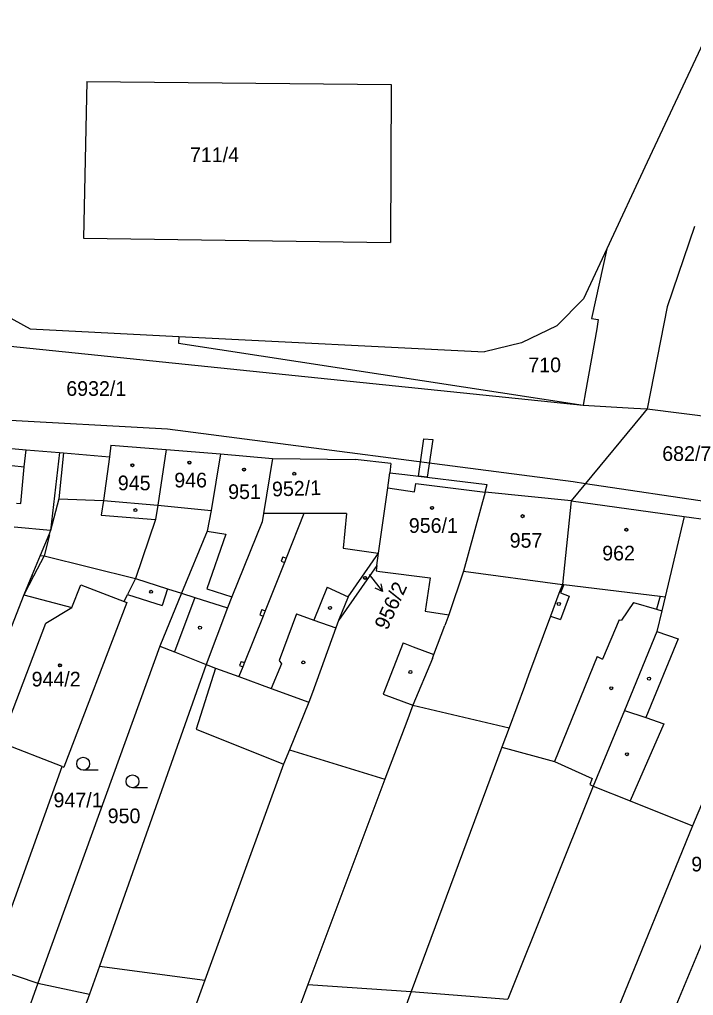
# Model space of a CAD drawing. Extents: x -593183 to -588034, y -1130415 to -1124994.
# Drawn here: x -591341.4 to -591263.3, y -1128900.2 to -1128787.1 of the extents above; entities that cross this region are included whole.
import ezdxf

# ---------------------------------------------------------------- set-up
doc = ezdxf.new("R2010")
doc.units = 0
for name, color, linetype in [('Vrstva 1', 7, 'Continuous'), ('Vrstva 16', 7, 'Continuous'), ('Vrstva 18', 7, 'Continuous'), ('Vrstva 19', 7, 'Continuous'), ('Vrstva 25', 7, 'Continuous'), ('Vrstva 27', 7, 'Continuous'), ('Vrstva 4', 7, 'Continuous')]:
    doc.layers.add(name, color=color, linetype=linetype)

msp = doc.modelspace()

# ---------------------------------------------------------------- linework, layer by layer
at = {"layer": 'Vrstva 1'}
for p, q in [((-591256.19, -1128776.97), (-591268.65, -1128803.62)), ((-591333.62, -1128794.28), (-591334.03, -1128812.43)), ((-591333.62, -1128794.28), (-591298.35, -1128794.63)), ((-591298.35, -1128794.63), (-591298.42, -1128812.93)), ((-591268.65, -1128803.62), (-591273.35, -1128813.68)), ((-591263.18, -1128811.09), (-591266.34, -1128820.4)), ((-591334.03, -1128812.43), (-591298.42, -1128812.93)), ((-591273.35, -1128813.68), (-591276.05, -1128819.45)), ((-591273.35, -1128813.68), (-591275.11, -1128821.72)), ((-591276.05, -1128819.45), (-591279.15, -1128822.59)), ((-591266.34, -1128820.4), (-591268.68, -1128832.19)), ((-591344.13, -1128820.8), (-591340.22, -1128822.93)), ((-591275.11, -1128821.72), (-591274.35, -1128821.85)), ((-591274.35, -1128821.85), (-591274.52, -1128822.92)), ((-591340.22, -1128822.93), (-591322.98, -1128823.81)), ((-591279.15, -1128822.59), (-591283.23, -1128824.54)), ((-591274.52, -1128822.92), (-591275.8, -1128830.22)), ((-591322.98, -1128823.81), (-591323, -1128824.61)), ((-591322.98, -1128823.81), (-591287.53, -1128825.61)), ((-591323, -1128824.61), (-591276.1, -1128831.78)), ((-591283.23, -1128824.54), (-591287.53, -1128825.61)), ((-591275.8, -1128830.22), (-591276.1, -1128831.78)), ((-591276.1, -1128831.78), (-591270.2, -1128832.11)), ((-591269.38, -1128833.04), (-591275.82, -1128840.85)), ((-591270.2, -1128832.11), (-591268.68, -1128832.19)), ((-591268.68, -1128832.19), (-591269.38, -1128833.04)), ((-591268.68, -1128832.19), (-591254.81, -1128833.99)), ((-591330.84, -1128836.4), (-591331.01, -1128837.77)), ((-591330.84, -1128836.4), (-591324.44, -1128836.92)), ((-591343.61, -1128836.7), (-591340.66, -1128836.95)), ((-591340.66, -1128836.95), (-591336.82, -1128837.28)), ((-591336.82, -1128837.28), (-591337.84, -1128846.31)), ((-591336.82, -1128837.28), (-591336.36, -1128837.32)), ((-591336.36, -1128837.32), (-591331.01, -1128837.77)), ((-591324.44, -1128836.92), (-591325.41, -1128843.37)), ((-591324.44, -1128836.92), (-591318.13, -1128837.41)), ((-591318.13, -1128837.41), (-591319.22, -1128843.98)), ((-591318.13, -1128837.41), (-591312.09, -1128837.96)), ((-591312.09, -1128837.96), (-591313.16, -1128844.33)), ((-591312.09, -1128837.96), (-591302.53, -1128838.09)), ((-591298.38, -1128838.54), (-591302.53, -1128838.09)), ((-591298.38, -1128838.54), (-591298.51, -1128839.61)), ((-591298.75, -1128841.35), (-591298.51, -1128839.61)), ((-591298.51, -1128839.61), (-591296.76, -1128839.82)), ((-591296.76, -1128839.82), (-591287.23, -1128840.96)), ((-591287.45, -1128841.84), (-591287.23, -1128840.96)), ((-591275.82, -1128840.85), (-591277.49, -1128842.88)), ((-591299.81, -1128848.91), (-591298.75, -1128841.35)), ((-591287.45, -1128841.84), (-591289.95, -1128851.01)), ((-591277.49, -1128842.88), (-591287.45, -1128841.84)), ((-591325.41, -1128843.37), (-591325.68, -1128845.02)), ((-591277.49, -1128842.88), (-591278.5, -1128852.55)), ((-591277.49, -1128842.88), (-591264.36, -1128844.69)), ((-591319.22, -1128843.98), (-591319.68, -1128846.36)), ((-591313.16, -1128844.33), (-591313.32, -1128845.3)), ((-591325.68, -1128845.02), (-591328, -1128851.86)), ((-591313.32, -1128845.3), (-591316.81, -1128854)), ((-591264.36, -1128844.69), (-591266.59, -1128853.99)), ((-591264.36, -1128844.69), (-591261.56, -1128845.05)), ((-591337.84, -1128846.31), (-591338.04, -1128846.79)), ((-591319.68, -1128846.36), (-591322.66, -1128853.55)), ((-591338.04, -1128846.79), (-591339.05, -1128849.2)), ((-591303.35, -1128854), (-591299.81, -1128848.91)), ((-591300, -1128850.36), (-591299.81, -1128848.91)), ((-591339.05, -1128849.2), (-591340.03, -1128851.53)), ((-591300, -1128850.36), (-591304.44, -1128856.73)), ((-591289.95, -1128851.01), (-591291.66, -1128856.07)), ((-591340.03, -1128851.53), (-591340.95, -1128853.76)), ((-591328, -1128851.86), (-591328.91, -1128853.72)), ((-591335.36, -1128855.22), (-591334.32, -1128852.59)), ((-591334.32, -1128852.59), (-591329.3, -1128854.52)), ((-591322.66, -1128853.55), (-591325.19, -1128859.7)), ((-591324.28, -1128853.04), (-591324.9, -1128854.99)), ((-591324.28, -1128853.04), (-591322.66, -1128853.55)), ((-591278.5, -1128852.55), (-591278.89, -1128853.6)), ((-591340.95, -1128853.76), (-591349.51, -1128875.6)), ((-591340.95, -1128853.76), (-591335.36, -1128855.22)), ((-591328.99, -1128854.64), (-591336.29, -1128873.72)), ((-591329.3, -1128854.52), (-591328.91, -1128853.72)), ((-591329.3, -1128854.52), (-591328.99, -1128854.64)), ((-591328.91, -1128853.72), (-591324.9, -1128854.99)), ((-591316.81, -1128854), (-591317.32, -1128855.26)), ((-591303.35, -1128854), (-591304.44, -1128856.73)), ((-591278.89, -1128853.6), (-591279.86, -1128856.21)), ((-591266.59, -1128853.99), (-591266.97, -1128855.61)), ((-591338.41, -1128857.04), (-591335.36, -1128855.22)), ((-591317.32, -1128855.26), (-591319.8, -1128861.83)), ((-591266.97, -1128855.61), (-591267.55, -1128858.02)), ((-591304.44, -1128856.73), (-591304.75, -1128857.59)), ((-591291.66, -1128856.07), (-591292.12, -1128857.29)), ((-591279.86, -1128856.21), (-591282.41, -1128863.05)), ((-591343.66, -1128870.86), (-591338.41, -1128857.04)), ((-591304.75, -1128857.59), (-591307.49, -1128865.05)), ((-591293.39, -1128860.68), (-591292.12, -1128857.29)), ((-591267.55, -1128858.02), (-591271.31, -1128867.14)), ((-591325.19, -1128859.7), (-591339.33, -1128898.75)), ((-591325.19, -1128859.7), (-591323.49, -1128860.37)), ((-591323.49, -1128860.37), (-591319.8, -1128861.83)), ((-591293.56, -1128861.13), (-591295.85, -1128866.55)), ((-591293.56, -1128861.13), (-591293.39, -1128860.68)), ((-591319.8, -1128861.83), (-591332.17, -1128896.77)), ((-591318.71, -1128862.23), (-591320.97, -1128869.33)), ((-591319.8, -1128861.83), (-591318.71, -1128862.23)), ((-591282.41, -1128863.05), (-591282.9, -1128864.38)), ((-591282.9, -1128864.38), (-591284.68, -1128869.16)), ((-591256.69, -1128864.48), (-591263.41, -1128880.52)), ((-591307.49, -1128865.05), (-591307.91, -1128866.18)), ((-591307.91, -1128866.18), (-591310.15, -1128871.7)), ((-591295.85, -1128866.55), (-591296.55, -1128868.41)), ((-591295.85, -1128866.55), (-591284.68, -1128869.16)), ((-591271.31, -1128867.14), (-591274.92, -1128875.91)), ((-591320.97, -1128869.33), (-591310.82, -1128873.37)), ((-591296.55, -1128868.41), (-591299.08, -1128875.12)), ((-591284.68, -1128869.16), (-591285.52, -1128871.41)), ((-591336.48, -1128873.65), (-591343.66, -1128870.86)), ((-591285.52, -1128871.41), (-591296.04, -1128899.72)), ((-591285.52, -1128871.41), (-591279.4, -1128873.06)), ((-591310.15, -1128871.7), (-591310.82, -1128873.37)), ((-591310.15, -1128871.7), (-591299.08, -1128875.12)), ((-591253.18, -1128872.07), (-591267.84, -1128907.4)), ((-591344.87, -1128896.89), (-591336.48, -1128873.65)), ((-591336.48, -1128873.65), (-591336.29, -1128873.72)), ((-591310.82, -1128873.37), (-591319.94, -1128898.41)), ((-591279.4, -1128873.06), (-591275.05, -1128875.03)), ((-591275.05, -1128875.03), (-591275.31, -1128875.74)), ((-591299.08, -1128875.12), (-591308.02, -1128898.88)), ((-591274.92, -1128875.91), (-591284.82, -1128900.6)), ((-591275.31, -1128875.74), (-591274.92, -1128875.91)), ((-591263.41, -1128880.52), (-591273.24, -1128904.52)), ((-591344.87, -1128896.89), (-591339.33, -1128898.75)), ((-591332.17, -1128896.77), (-591333.32, -1128900.02)), ((-591339.33, -1128898.75), (-591375.16, -1128999.99)), ((-591339.33, -1128898.75), (-591333.32, -1128900.02)), ((-591319.94, -1128898.41), (-591324.51, -1128910.84)), ((-591308.02, -1128898.88), (-591313.09, -1128912.48)), ((-591296.04, -1128899.72), (-591301.97, -1128915.65)), ((-591333.32, -1128900.02), (-591340.85, -1128920.55))]:
    msp.add_line(p, q, dxfattribs=at)
at = {"layer": 'Vrstva 25'}
for p, q in [((-591300.91, -1128851.41), (-591299.37, -1128853.37)), ((-591332.31, -1128874.07), (-591334.06, -1128874.07)), ((-591326.59, -1128876.11), (-591328.34, -1128876.11))]:
    msp.add_line(p, q, dxfattribs=at)
msp.add_lwpolyline([(-591299.56, -1128852.46), (-591299.37, -1128853.37), (-591300.21, -1128852.97)], dxfattribs=at)
for centre, radius in [((-591328.35, -1128838.74), 0.175), ((-591328.35, -1128838.74), 0.15), ((-591321.74, -1128838.44), 0.175), ((-591321.74, -1128838.44), 0.15), ((-591315.41, -1128839.24), 0.175), ((-591315.41, -1128839.24), 0.15), ((-591309.59, -1128839.73), 0.175), ((-591309.59, -1128839.73), 0.15), ((-591328, -1128843.94), 0.175), ((-591293.61, -1128843.68), 0.175), ((-591293.61, -1128843.68), 0.15), ((-591283.12, -1128844.64), 0.175), ((-591283.12, -1128844.64), 0.15), ((-591271.08, -1128846.22), 0.175), ((-591271.08, -1128846.22), 0.15), ((-591301.38, -1128851.79), 0.175), ((-591301.38, -1128851.79), 0.15), ((-591326.18, -1128853.4), 0.175), ((-591278.91, -1128854.81), 0.175), ((-591305.44, -1128855.27), 0.175), ((-591320.52, -1128857.55), 0.175), ((-591308.54, -1128861.59), 0.175), ((-591336.75, -1128861.92), 0.175), ((-591336.75, -1128861.92), 0.15), ((-591296.11, -1128862.7), 0.175), ((-591268.45, -1128863.46), 0.175), ((-591272.83, -1128864.57), 0.175), ((-591334.06, -1128873.32), 0.75), ((-591271.02, -1128872.22), 0.175), ((-591328.34, -1128875.36), 0.75)]:
    msp.add_circle(centre, radius, dxfattribs=at)
at = {"layer": 'Vrstva 27'}
for p, q in [((-591295.17, -1128840.01), (-591294.57, -1128835.68)), ((-591294.57, -1128835.68), (-591293.53, -1128835.76)), ((-591293.53, -1128835.76), (-591294.17, -1128840.13)), ((-591294.17, -1128840.13), (-591295.17, -1128840.01))]:
    msp.add_line(p, q, dxfattribs=at)
at = {"layer": 'Vrstva 4'}
for p, q in [((-591347.99, -1128824.36), (-591276.1, -1128831.78)), ((-591352.98, -1128832.95), (-591324.3, -1128834.54)), ((-591324.3, -1128834.54), (-591277.24, -1128840.64)), ((-591340.91, -1128838.91), (-591340.66, -1128836.95)), ((-591336.36, -1128837.32), (-591336.87, -1128842.64)), ((-591343.8, -1128838.6), (-591340.91, -1128838.91)), ((-591331.01, -1128837.77), (-591331.72, -1128842.83)), ((-591341.29, -1128843.18), (-591340.91, -1128838.91)), ((-591295.64, -1128841.81), (-591295.5, -1128840.84)), ((-591295.5, -1128840.84), (-591287.45, -1128841.84)), ((-591277.24, -1128840.64), (-591275.82, -1128840.85)), ((-591275.82, -1128840.85), (-591237.75, -1128846.5)), ((-591298.75, -1128841.35), (-591295.64, -1128841.81)), ((-591341.81, -1128843.14), (-591341.29, -1128843.18)), ((-591336.87, -1128842.64), (-591337.84, -1128846.31)), ((-591336.87, -1128842.64), (-591331.72, -1128842.83)), ((-591331.72, -1128842.83), (-591331.96, -1128844.53)), ((-591331.72, -1128842.83), (-591325.41, -1128843.37)), ((-591325.41, -1128843.37), (-591319.22, -1128843.98)), ((-591308.46, -1128844.33), (-591313.16, -1128844.33)), ((-591308.46, -1128844.33), (-591310.53, -1128849.5)), ((-591303.53, -1128844.33), (-591308.46, -1128844.33)), ((-591303.53, -1128844.33), (-591303.9, -1128848.36)), ((-591331.96, -1128844.53), (-591325.68, -1128845.02)), ((-591337.84, -1128846.31), (-591342.08, -1128845.92)), ((-591317.52, -1128846.74), (-591319.71, -1128853.04)), ((-591319.68, -1128846.36), (-591317.52, -1128846.74)), ((-591337.96, -1128846.79), (-591338.59, -1128849.22)), ((-591337.96, -1128846.79), (-591338.04, -1128846.79)), ((-591303.9, -1128848.36), (-591300.14, -1128848.87)), ((-591300.14, -1128848.87), (-591299.81, -1128848.91)), ((-591338.59, -1128849.22), (-591339.83, -1128851.58)), ((-591339.05, -1128849.2), (-591338.59, -1128849.22)), ((-591338.59, -1128849.22), (-591328, -1128851.86)), ((-591310.73, -1128850.01), (-591312.96, -1128855.6)), ((-591310.9, -1128849.35), (-591311.11, -1128849.86)), ((-591311.11, -1128849.86), (-591310.73, -1128850.01)), ((-591310.9, -1128849.35), (-591310.53, -1128849.5)), ((-591310.53, -1128849.5), (-591310.73, -1128850.01)), ((-591300, -1128850.36), (-591300.08, -1128850.96)), ((-591300.08, -1128850.96), (-591299.65, -1128851.05)), ((-591299.65, -1128851.05), (-591293.81, -1128851.77)), ((-591289.95, -1128851.01), (-591278.5, -1128852.55)), ((-591339.83, -1128851.58), (-591340.95, -1128853.76)), ((-591340.03, -1128851.53), (-591339.83, -1128851.58)), ((-591328, -1128851.86), (-591324.28, -1128853.04)), ((-591293.81, -1128851.77), (-591294.41, -1128855.66)), ((-591322.66, -1128853.55), (-591321.1, -1128854.05)), ((-591319.71, -1128853.04), (-591316.81, -1128854)), ((-591305.78, -1128852.87), (-591307.32, -1128856.68)), ((-591305.78, -1128852.87), (-591303.35, -1128854)), ((-591278.33, -1128852.57), (-591278.72, -1128853.52)), ((-591278.72, -1128853.52), (-591277.71, -1128853.89)), ((-591278.5, -1128852.55), (-591278.33, -1128852.57)), ((-591278.33, -1128852.57), (-591267.15, -1128853.92)), ((-591321.1, -1128854.05), (-591323.49, -1128860.37)), ((-591321.1, -1128854.05), (-591317.32, -1128855.26)), ((-591277.71, -1128853.89), (-591278.72, -1128856.63)), ((-591270.24, -1128854.63), (-591271.66, -1128856.67)), ((-591270.24, -1128854.63), (-591267.6, -1128855.42)), ((-591267.15, -1128853.92), (-591267.6, -1128855.42)), ((-591267.15, -1128853.92), (-591266.59, -1128853.99)), ((-591313.33, -1128855.45), (-591313.58, -1128856.06)), ((-591313.33, -1128855.45), (-591312.96, -1128855.6)), ((-591312.96, -1128855.6), (-591313.21, -1128856.21)), ((-591294.41, -1128855.66), (-591291.66, -1128856.07)), ((-591267.6, -1128855.42), (-591266.97, -1128855.61)), ((-591313.21, -1128856.21), (-591315.37, -1128861.61)), ((-591313.58, -1128856.06), (-591313.21, -1128856.21)), ((-591309.33, -1128855.97), (-591311.35, -1128861.38)), ((-591309.33, -1128855.97), (-591307.32, -1128856.68)), ((-591307.32, -1128856.68), (-591304.75, -1128857.59)), ((-591279.86, -1128856.21), (-591278.72, -1128856.63)), ((-591271.92, -1128856.66), (-591273.84, -1128861.19)), ((-591271.92, -1128856.66), (-591271.66, -1128856.67)), ((-591267.55, -1128858.02), (-591265.08, -1128858.86)), ((-591265.08, -1128858.86), (-591268.84, -1128867.98)), ((-591296.95, -1128859.31), (-591299.26, -1128865.25)), ((-591296.95, -1128859.31), (-591295.79, -1128859.76)), ((-591295.79, -1128859.76), (-591293.39, -1128860.68)), ((-591315.74, -1128861.46), (-591315.94, -1128861.95)), ((-591315.74, -1128861.46), (-591315.37, -1128861.61)), ((-591311.35, -1128861.38), (-591311.06, -1128861.74)), ((-591274.46, -1128860.91), (-591279.4, -1128873.06)), ((-591274.46, -1128860.91), (-591273.84, -1128861.19)), ((-591318.71, -1128862.23), (-591316.01, -1128863.22)), ((-591315.56, -1128862.1), (-591316.01, -1128863.22)), ((-591315.94, -1128861.95), (-591315.56, -1128862.1)), ((-591315.37, -1128861.61), (-591315.56, -1128862.1)), ((-591311.06, -1128861.74), (-591312.26, -1128864.59)), ((-591316.01, -1128863.22), (-591312.26, -1128864.59)), ((-591312.26, -1128864.59), (-591307.91, -1128866.18)), ((-591299.26, -1128865.25), (-591295.85, -1128866.55)), ((-591271.31, -1128867.14), (-591268.84, -1128867.98)), ((-591268.84, -1128867.98), (-591266.75, -1128868.69)), ((-591266.75, -1128868.69), (-591270.65, -1128877.62)), ((-591274.92, -1128875.91), (-591270.65, -1128877.62)), ((-591270.65, -1128877.62), (-591263.41, -1128880.52)), ((-591332.17, -1128896.77), (-591319.94, -1128898.41)), ((-591308.02, -1128898.88), (-591296.04, -1128899.72)), ((-591296.04, -1128899.72), (-591284.82, -1128900.6))]:
    msp.add_line(p, q, dxfattribs=at)

# ---------------------------------------------------------------- texts
at = {"layer": 'Vrstva 16'}
msp.add_text('682/7', height=1.7, dxfattribs=at).set_placement((-591266.92, -1128838.24))
msp.add_text('956/2', height=1.7, rotation=65.4822, dxfattribs=at).set_placement((-591298.81, -1128857.94))
at = {"layer": 'Vrstva 18'}
for s, p in [('711/4', (-591321.68, -1128803.62)), ('710', (-591282.45, -1128827.96)), ('6932/1', (-591336.02, -1128830.7)), ('947/1', (-591337.5, -1128878.37)), ('950', (-591331.22, -1128880.21)), ('968', (-591263.55, -1128885.8))]:
    msp.add_text(s, height=1.7, dxfattribs=at).set_placement(p)
at = {"layer": 'Vrstva 19'}
for s, p in [('945', (-591330.04, -1128841.64)), ('946', (-591323.5, -1128841.31)), ('951', (-591317.25, -1128842.65)), ('956/1', (-591296.3, -1128846.57)), ('957', (-591284.61, -1128848.29)), ('962', (-591273.88, -1128849.77)), ('944/2', (-591340.04, -1128864.37))]:
    msp.add_text(s, height=1.7, dxfattribs=at).set_placement(p)
for s, height, rotation, p in [('952/1', 1.7, 1.8394, (-591312.14, -1128842.36)), ('956/2', 0.01, 65.4822, (-591300.91, -1128851.41))]:
    msp.add_text(s, height=height, rotation=rotation, dxfattribs=at).set_placement(p)

doc.saveas('drawing.dxf')
